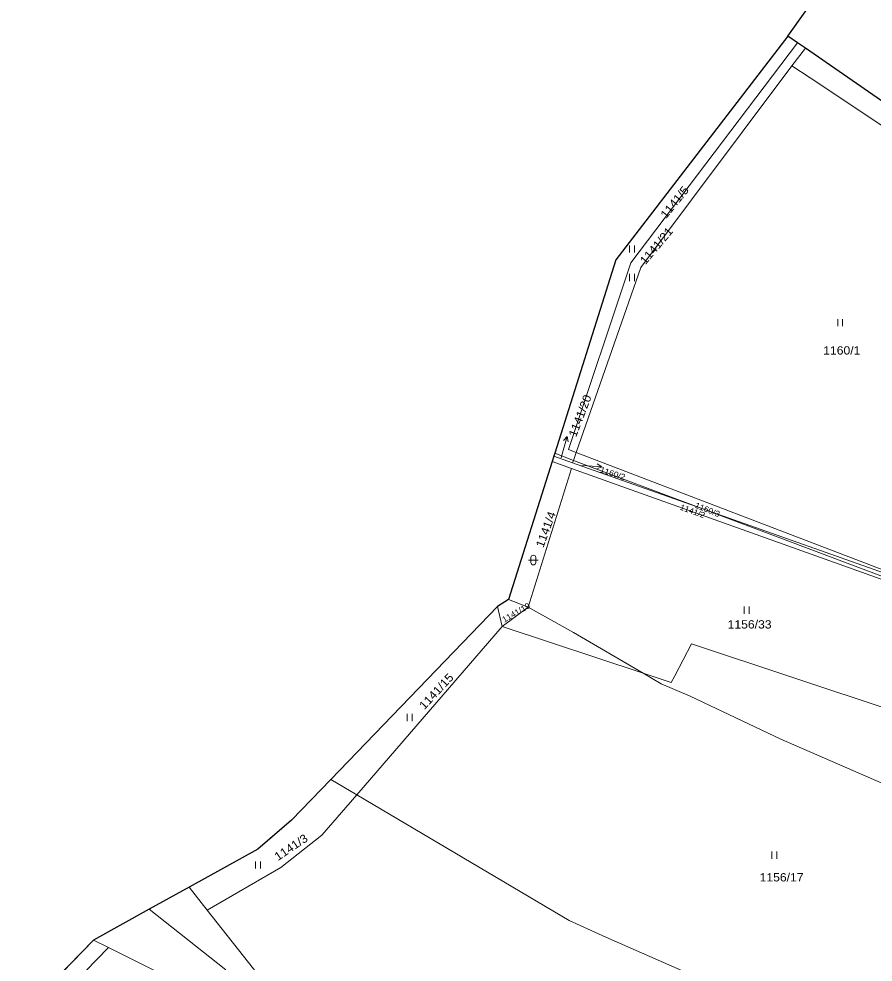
# Model space of a CAD drawing. Extents: x -686207 to -681951, y -1020493 to -1017811.
# Drawn here: x -684511 to -684335.4, y -1019065.6 to -1018871.6 of the extents above; entities that cross this region are included whole.
import ezdxf

# ---------------------------------------------------------------- set-up
doc = ezdxf.new("R2010")
doc.units = 0
doc.header["$LTSCALE"] = 0.4
for name, color, linetype, lineweight in [('1', 7, 'Continuous', 13), ('24', 7, 'Continuous', 25), ('3', 7, 'Continuous', 13), ('4', 7, 'Continuous', 13), ('6', 7, 'Continuous', 13), ('7', 7, 'Continuous', 13)]:
    doc.layers.add(name, color=color, linetype=linetype, lineweight=lineweight)
doc.layers.add('2', color=7, linetype='Continuous')

msp = doc.modelspace()

# ---------------------------------------------------------------- linework, layer by layer
at = {"layer": '1'}
for p, q in [((-684350.88, -1018876.55), (-684352.88, -1018875.17)), ((-684349.29, -1018877.65), (-684350.88, -1018876.55)), ((-684349.29, -1018877.65), (-684352.04, -1018881.31)), ((-684318.89, -1018898.69), (-684349.29, -1018877.65)), ((-684400.82, -1018960.97), (-684388.24, -1018921.2)), ((-684401.35, -1018962.66), (-684401.01, -1018961.58)), ((-684401.01, -1018961.58), (-684400.82, -1018960.97)), ((-684397.18, -1018962.94), (-684401.01, -1018961.58)), ((-684400.82, -1018960.97), (-684397, -1018962.42)), ((-684396.43, -1018960.78), (-684313.29, -1018992.62)), ((-684409.77, -1018989.26), (-684401.35, -1018962.66)), ((-684397.4, -1018964.07), (-684401.35, -1018962.66)), ((-684370.61, -1018972.34), (-684397.18, -1018962.94)), ((-684370.61, -1018972.34), (-684397, -1018962.42)), ((-684406.29, -1018992.65), (-684397.4, -1018964.07)), ((-684397.4, -1018964.07), (-684316.33, -1018993.06)), ((-684279.34, -1019006.65), (-684370.61, -1018972.34)), ((-684410.32, -1018991.01), (-684409.77, -1018989.26)), ((-684412.57, -1018992.45), (-684410.32, -1018991.01)), ((-684410.32, -1018991.01), (-684406.29, -1018992.65)), ((-684446.87, -1019028.04), (-684412.57, -1018992.45)), ((-684412.57, -1018992.45), (-684411.66, -1018996.6)), ((-684411.66, -1018996.6), (-684406.29, -1018992.65)), ((-684411.66, -1018996.6), (-684441.55, -1019031.19)), ((-684476.01, -1019050.19), (-684472.31, -1019054.91)), ((-684461.78, -1019068.31), (-684472.31, -1019054.91)), ((-684511.03, -1019076.87), (-684495.69, -1019061.1)), ((-684508.21, -1019078.6), (-684492.58, -1019062.65)), ((-684495.69, -1019061.1), (-684492.58, -1019062.65))]:
    msp.add_line(p, q, dxfattribs=at)
for points in [[(-684396.43, -1018960.78), (-684398.03, -1018960.17), (-684385.2, -1018921.8), (-684350.88, -1018876.55)], [(-684388.24, -1018921.2), (-684353.66, -1018876.18), (-684352.88, -1018875.17)], [(-684352.04, -1018881.31), (-684383.15, -1018922.74), (-684396.43, -1018960.78)], [(-684352.04, -1018881.31), (-684348.33, -1018883.78), (-684304.05, -1018913.23), (-684290.12, -1018917.3), (-684307.2, -1018973.02)], [(-684397.18, -1018962.94), (-684397, -1018962.42), (-684396.43, -1018960.78)], [(-684307.2, -1018973.02), (-684313.29, -1018992.62), (-684370.61, -1018972.34)], [(-684324.74, -1019032.69), (-684354.34, -1019019.74), (-684372.98, -1019010.9), (-684378.92, -1019008.36), (-684382.62, -1019006.2), (-684396.96, -1018997.84), (-684406.29, -1018992.65)], [(-684472.31, -1019054.91), (-684457.17, -1019046.17), (-684448.74, -1019039.52), (-684441.55, -1019031.19), (-684446.87, -1019028.04)], [(-684460.48, -1019041.15), (-684454.96, -1019036.43), (-684446.87, -1019028.04)], [(-684441.55, -1019031.19), (-684397.84, -1019057.1), (-684390.29, -1019060.49), (-684362.1, -1019072.92), (-684341.05, -1019080.4), (-684295.11, -1019094.7)], [(-684476.01, -1019050.19), (-684461.91, -1019042.37), (-684460.48, -1019041.15)], [(-684495.69, -1019061.1), (-684484.23, -1019054.75), (-684476.01, -1019050.19)], [(-684492.58, -1019062.65), (-684462.97, -1019077.42), (-684412.71, -1019117.62), (-684408.34, -1019120.67)]]:
    msp.add_lwpolyline(points, dxfattribs=at)
at = {"layer": '24'}
for points in [[(-684352.88, -1018875.17), (-684300.444, -1018801.493), (-684274.872, -1018769.155), (-684241.492, -1018730.174), (-684230.184, -1018712.435), (-684213.952, -1018678.33)], [(-684318.89, -1018898.69), (-684349.29, -1018877.65), (-684350.88, -1018876.55), (-684352.88, -1018875.17), (-684388.24, -1018921.2), (-684400.82, -1018960.97), (-684401.01, -1018961.58), (-684401.35, -1018962.66), (-684410.32, -1018991.01), (-684412.57, -1018992.45), (-684446.87, -1019028.04), (-684454.96, -1019036.43), (-684461.91, -1019042.37), (-684476.01, -1019050.19), (-684484.23, -1019054.75), (-684495.69, -1019061.1), (-684511.03, -1019076.87)]]:
    msp.add_lwpolyline(points, dxfattribs=at)
at = {"layer": '3'}
for p, q in [((-684385.451, -1018919.7), (-684385.451, -1018918.2)), ((-684384.45, -1018919.7), (-684384.45, -1018918.2)), ((-684385.441, -1018925.57), (-684385.441, -1018924.07)), ((-684384.44, -1018925.57), (-684384.44, -1018924.07)), ((-684342.641, -1018934.85), (-684342.641, -1018933.35)), ((-684341.64, -1018934.85), (-684341.64, -1018933.35)), ((-684406.241, -1018982.921), (-684404.239, -1018982.921)), ((-684405.741, -1018982.421), (-684405.741, -1018983.422)), ((-684404.739, -1018983.422), (-684404.739, -1018982.421)), ((-684361.861, -1018993.96), (-684361.861, -1018992.46)), ((-684360.86, -1018993.96), (-684360.86, -1018992.46)), ((-684431.171, -1019016.07), (-684431.171, -1019014.57)), ((-684430.17, -1019016.07), (-684430.17, -1019014.57)), ((-684356.181, -1019044.39), (-684356.181, -1019042.89)), ((-684355.18, -1019044.39), (-684355.18, -1019042.89)), ((-684462.341, -1019046.4), (-684462.341, -1019044.9)), ((-684461.34, -1019046.4), (-684461.34, -1019044.9))]:
    msp.add_line(p, q, dxfattribs=at)
for centre, start, end in [((-684405.24, -1018982.4209), 0, 180), ((-684405.24, -1018983.4209), 180, 359.98789)]:
    msp.add_arc(centre, 0.5, start, end, dxfattribs=at)
at = {"layer": '4'}
msp.add_line((-684372.72, -1019000.15), (-684321.55, -1019017.15), dxfattribs=at)
msp.add_lwpolyline([(-684411.66, -1018996.6), (-684382.62, -1019006.2), (-684376.89, -1019008.1), (-684376.16, -1019006.71), (-684372.72, -1019000.15)], dxfattribs=at)
at = {"layer": '6'}
msp.add_line((-684468.49, -1019067.2), (-684484.23, -1019054.75), dxfattribs=at)
at = {"layer": '7'}
for p, q in [((-684398.253, -1018957.525), (-684399.01, -1018958.35)), ((-684399.49, -1018961.89), (-684399.08, -1018960.41)), ((-684391.126, -1018963.739), (-684392.09, -1018963.17))]:
    msp.add_line(p, q, dxfattribs=at)
for points in [[(-684399.08, -1018960.41), (-684398.253, -1018957.525), (-684398.048, -1018958.626)], [(-684395.28, -1018963.46), (-684394.12, -1018963.53), (-684391.126, -1018963.739), (-684392.16, -1018964.169)]]:
    msp.add_lwpolyline(points, dxfattribs=at)

# ---------------------------------------------------------------- texts
at = {"layer": '2', "width": 1.1}
for s, height, rotation, p in [('1141/5', 1.7, 51, (-684377.929, -1018912.824)), ('1141/21', 1.7, 50, (-684382.188, -1018922.296)), ('1141/20', 1.7, 69, (-684396.454, -1018957.775)), ('1160/2', 1.19, 342, (-684391.645, -1018964.845)), ('1141/2', 1.19, 340, (-684375.213, -1018972.509)), ('1160/3', 1.19, 338, (-684372.122, -1018972.111)), ('1141/4', 1.7, 70, (-684403.181, -1018980.52)), ('1141/19', 1.19, 30, (-684411.222, -1018995.825)), ('1141/15', 1.7, 47, (-684427.648, -1019013.819)), ('1141/3', 1.7, 34, (-684457.754, -1019044.854))]:
    msp.add_text(s, height=height, rotation=rotation, dxfattribs=at).set_placement(p)
for s, p in [('1160/1', (-684345.62, -1018940.66)), ('1156/33', (-684365.28, -1018997.01)), ('1156/17', (-684358.7, -1019049.03))]:
    msp.add_text(s, height=1.7, dxfattribs=at).set_placement(p)

doc.saveas('drawing.dxf')
